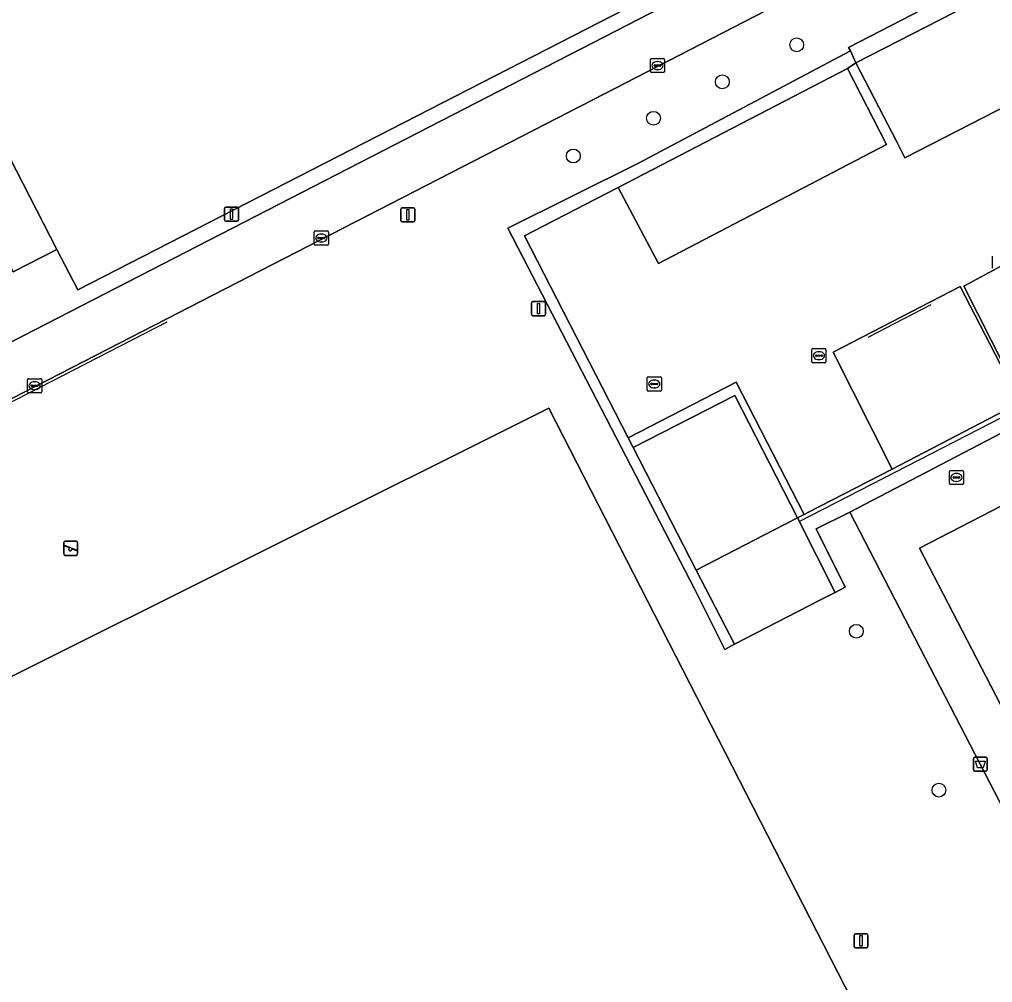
# Model space of a CAD drawing. Extents: x 158835 to 160077, y 386387 to 387778.
# Drawn here: x 159665 to 159734, y 387330.8 to 387399.1 of the extents above; entities that cross this region are included whole.
import ezdxf

# ---------------------------------------------------------------- set-up
doc = ezdxf.new("R2010")
doc.units = 0
for name, color, linetype in [('IMGEO_Afvalbak', 7, 'Continuous'), ('IMGEO_Boom', 7, 'Continuous'), ('IMGEO_Groenvoorziening', 7, 'Continuous'), ('IMGEO_Haag', 7, 'Continuous'), ('IMGEO_Hek', 7, 'Continuous'), ('IMGEO_Kolk', 7, 'Continuous'), ('IMGEO_Lichtmast', 7, 'Continuous'), ('IMGEO_Lijnafwatering', 7, 'Continuous'), ('IMGEO_Pand', 7, 'Continuous'), ('IMGEO_Rijbaan_lokaal_gesloten', 7, 'Continuous'), ('IMGEO_Rijbaan_lokaal_onverhard', 7, 'Continuous'), ('IMGEO_Rijbaan_lokaal_open', 7, 'Continuous'), ('IMGEO_Rioolput', 7, 'Continuous'), ('IMGEO_Speelvoorziening', 7, 'Continuous'), ('IMGEO_Voetpad_gesloten', 7, 'Continuous'), ('IMGEO_Voetpad_open', 7, 'Continuous')]:
    doc.layers.add(name, color=color, linetype=linetype)

msp = doc.modelspace()

# ---------------------------------------------------------------- linework, layer by layer
at = {"layer": 'IMGEO_Afvalbak'}
for p, q in [((159732.644, 387345.919), (159732.644, 387346.719)), ((159732.644, 387346.719), (159732.644, 387345.919)), ((159732.744, 387346.819), (159733.534, 387346.819)), ((159733.534, 387346.819), (159732.744, 387346.819)), ((159733.634, 387346.719), (159733.634, 387345.919)), ((159733.634, 387345.919), (159733.634, 387346.719)), ((159733.534, 387345.819), (159732.744, 387345.819)), ((159732.744, 387345.819), (159733.534, 387345.819))]:
    msp.add_line(p, q, dxfattribs=at)
msp.add_lwpolyline([(159732.787, 387346.533), (159733.491, 387346.533), (159733.342, 387346.063), (159732.936, 387346.063), (159732.787, 387346.533)], dxfattribs=at)
for centre, start, end in [((159732.744, 387346.719), 90, 180), ((159732.744, 387346.719), 90, 180), ((159733.534, 387346.719), 0, 90), ((159733.534, 387346.719), 360, 90), ((159732.744, 387345.919), 180, 270), ((159732.744, 387345.919), 180, 270), ((159733.534, 387345.919), 270, 0), ((159733.534, 387345.919), 270, 0)]:
    msp.add_arc(centre, 0.1, start, end, dxfattribs=at)
at = {"layer": 'IMGEO_Boom'}
for centre in [(159720.123, 387397.315), (159714.846, 387394.688), (159709.967, 387392.108), (159704.284, 387389.432), (159724.348, 387355.743), (159730.207, 387344.48)]:
    msp.add_circle(centre, 0.489, dxfattribs=at)
at = {"layer": 'IMGEO_Groenvoorziening'}
for points in [[(159635.331, 387438.07), (159638.355, 387439.623), (159634.334, 387447.502), (159680.952, 387471.272), (159680.971, 387471.209), (159681.006, 387471.095), (159716.148, 387489.228), (159718.91, 387484.265), (159723.199, 387486.46), (159719.646, 387493.39), (159628.525, 387446.043), (159643.217, 387417.533), (159664.437, 387376.249), (159750.933, 387420.751)], [(159753.042, 387428.248), (159725.498, 387481.975), (159723.943, 387481.181), (159751.682, 387425.938), (159730.211, 387414.915), (159731.68, 387412.046), (159708.425, 387403.51), (159709.813, 387400.82), (159669.14, 387379.939), (159667.668, 387382.805), (159664.569, 387381.214), (159635.331, 387438.07)], [(159744.741, 387413.566), (159706.436, 387393.805), (159705.658, 387393.406), (159687.137, 387383.892), (159632.72, 387355.943), (159686.128, 387249.715), (159722.612, 387179.431)], [(159740.148, 387332.784), (159733.139, 387346.319), (159723.885, 387364.193), (159721.493, 387362.997), (159723.559, 387358.876), (159722.852, 387358.497), (159721.761, 387357.957), (159715.702, 387354.815), (159715.02, 387354.455), (159712.898, 387358.701), (159699.645, 387384.325), (159708.908, 387388.922), (159723.926, 387396.878), (159723.802, 387397.136), (159746.978, 387409.095)]]:
    msp.add_lwpolyline(points, dxfattribs=at)
for points in [[(159723.943, 387481.181), (159721.08, 387479.72), (159732.619, 387457.296), (159697.337, 387439.219), (159697.376, 387439.142), (159650.755, 387415.326), (159646.442, 387429.405), (159644.163, 387428.242), (159638.355, 387439.623), (159635.331, 387438.07), (159664.569, 387381.214), (159667.668, 387382.805), (159651.375, 387414.54), (159664.922, 387421.501), (159710.981, 387445.157), (159723.275, 387421.205), (159726.217, 387422.712), (159730.211, 387414.915), (159751.682, 387425.938)], [(159708.526, 387368.768), (159708.169, 387369.463), (159700.822, 387383.765), (159705.801, 387386.345), (159707.467, 387387.208), (159709.284, 387388.15), (159723.731, 387395.636), (159724.315, 387396.032), (159723.926, 387396.878), (159708.908, 387388.922), (159699.645, 387384.325), (159712.898, 387358.701), (159715.02, 387354.455), (159715.702, 387354.815), (159712.988, 387360.083)], [(159770.707, 387388.476), (159770.301, 387389.371), (159770.223, 387389.543), (159765.923, 387387.325), (159742.502, 387375.246), (159735.954, 387371.95), (159726.881, 387367.224), (159720.912, 387364.156), (159720.651, 387364.022), (159720.185, 387363.782), (159722.852, 387358.497), (159723.559, 387358.876), (159721.493, 387362.997), (159723.885, 387364.193), (159735.76, 387370.365)], [(159708.169, 387369.463), (159708.526, 387368.768), (159715.724, 387372.466), (159720.185, 387363.782), (159720.651, 387364.022), (159715.833, 387373.399)], [(159688.234, 387252.116), (159748.05, 387282.726), (159702.539, 387371.551), (159642.617, 387341.638)], [(159748.05, 387282.726), (159688.234, 387252.116), (159642.617, 387341.638), (159702.539, 387371.551)]]:
    msp.add_lwpolyline(points, close=True, dxfattribs=at)
at = {"layer": 'IMGEO_Haag'}
for points in [[(159708.526, 387368.768), (159708.169, 387369.463), (159700.822, 387383.765), (159705.801, 387386.345), (159707.467, 387387.208), (159709.284, 387388.15), (159723.731, 387395.636), (159724.315, 387396.032), (159723.926, 387396.878), (159708.908, 387388.922), (159699.645, 387384.325), (159712.898, 387358.701), (159715.02, 387354.455), (159715.702, 387354.815), (159712.988, 387360.083)], [(159770.707, 387388.476), (159770.301, 387389.371), (159770.223, 387389.543), (159765.923, 387387.325), (159742.502, 387375.246), (159735.954, 387371.95), (159726.881, 387367.224), (159720.912, 387364.156), (159720.651, 387364.022), (159720.185, 387363.782), (159722.852, 387358.497), (159723.559, 387358.876), (159721.493, 387362.997), (159723.885, 387364.193), (159735.76, 387370.365)], [(159708.169, 387369.463), (159708.526, 387368.768), (159715.724, 387372.466), (159720.185, 387363.782), (159720.651, 387364.022), (159715.833, 387373.399)]]:
    msp.add_lwpolyline(points, close=True, dxfattribs=at)
at = {"layer": 'IMGEO_Hek'}
for points in [[(159723.731, 387395.636), (159724.315, 387396.032)], [(159709.284, 387388.15), (159723.731, 387395.636)], [(159707.467, 387387.208), (159709.284, 387388.15)], [(159705.801, 387386.345), (159707.467, 387387.208)], [(159712.988, 387360.083), (159708.526, 387368.768), (159708.169, 387369.463), (159700.822, 387383.765), (159705.801, 387386.345)], [(159764.322, 387386.129), (159720.318, 387363.519)], [(159675.472, 387377.654), (159653.24, 387366.234)]]:
    msp.add_lwpolyline(points, dxfattribs=at)
at = {"layer": 'IMGEO_Kolk'}
for p, q in [((159709.748, 387395.417), (159709.748, 387396.269)), ((159709.823, 387396.343), (159710.675, 387396.343)), ((159710.007, 387395.837), (159710.007, 387395.849)), ((159710.445, 387395.8), (159710.047, 387395.8)), ((159710.05, 387395.886), (159710.448, 387395.886)), ((159710.236, 387396.123), (159710.261, 387396.123)), ((159710.491, 387395.849), (159710.491, 387395.837)), ((159710.749, 387396.269), (159710.749, 387395.417)), ((159710.675, 387395.343), (159709.823, 387395.343)), ((159710.259, 387395.563), (159710.234, 387395.563)), ((159685.917, 387383.191), (159685.917, 387384.043)), ((159685.992, 387384.117), (159686.844, 387384.117)), ((159686.918, 387384.043), (159686.918, 387383.191)), ((159686.176, 387383.611), (159686.176, 387383.623)), ((159686.614, 387383.574), (159686.216, 387383.574)), ((159686.219, 387383.66), (159686.617, 387383.66)), ((159686.428, 387383.337), (159686.403, 387383.337)), ((159686.405, 387383.897), (159686.43, 387383.897)), ((159686.66, 387383.623), (159686.66, 387383.611)), ((159686.844, 387383.117), (159685.992, 387383.117)), ((159734.005, 387381.477), (159734.005, 387382.329)), ((159721.196, 387374.856), (159721.196, 387375.708)), ((159721.271, 387375.782), (159722.123, 387375.782)), ((159722.197, 387375.708), (159722.197, 387374.856)), ((159721.455, 387375.276), (159721.455, 387375.288)), ((159721.893, 387375.239), (159721.495, 387375.239)), ((159721.498, 387375.325), (159721.896, 387375.325)), ((159721.707, 387375.002), (159721.682, 387375.002)), ((159721.684, 387375.562), (159721.709, 387375.562)), ((159721.939, 387375.288), (159721.939, 387375.276)), ((159722.123, 387374.782), (159721.271, 387374.782)), ((159665.662, 387373.647), (159666.514, 387373.647)), ((159709.522, 387372.845), (159709.522, 387373.697)), ((159709.597, 387373.771), (159710.449, 387373.771)), ((159710.523, 387373.697), (159710.523, 387372.845)), ((159665.587, 387372.721), (159665.587, 387373.573)), ((159665.846, 387373.141), (159665.846, 387373.153)), ((159666.284, 387373.104), (159665.886, 387373.104)), ((159665.889, 387373.19), (159666.287, 387373.19)), ((159666.075, 387373.427), (159666.1, 387373.427)), ((159666.33, 387373.153), (159666.33, 387373.141)), ((159666.588, 387373.573), (159666.588, 387372.721)), ((159709.781, 387373.265), (159709.781, 387373.277)), ((159710.219, 387373.228), (159709.821, 387373.228)), ((159709.824, 387373.314), (159710.222, 387373.314)), ((159710.033, 387372.991), (159710.008, 387372.991)), ((159710.01, 387373.551), (159710.035, 387373.551)), ((159710.265, 387373.277), (159710.265, 387373.265)), ((159666.514, 387372.647), (159665.662, 387372.647)), ((159666.098, 387372.867), (159666.073, 387372.867)), ((159710.449, 387372.771), (159709.597, 387372.771))]:
    msp.add_line(p, q, dxfattribs=at)
for points in [[(159709.748, 387395.417), (159709.748, 387396.269)], [(159709.823, 387396.343), (159710.675, 387396.343)], [(159710.749, 387396.269), (159710.749, 387395.417)], [(159710.675, 387395.343), (159709.823, 387395.343)], [(159685.917, 387383.191), (159685.917, 387384.043)], [(159685.992, 387384.117), (159686.844, 387384.117)], [(159686.918, 387384.043), (159686.918, 387383.191)], [(159686.844, 387383.117), (159685.992, 387383.117)], [(159734.005, 387381.477), (159734.005, 387382.329)], [(159721.196, 387374.856), (159721.196, 387375.708)], [(159721.271, 387375.782), (159722.123, 387375.782)], [(159722.197, 387375.708), (159722.197, 387374.856)], [(159722.123, 387374.782), (159721.271, 387374.782)], [(159665.662, 387373.647), (159666.514, 387373.647)], [(159709.522, 387372.845), (159709.522, 387373.697)], [(159709.597, 387373.771), (159710.449, 387373.771)], [(159710.523, 387373.697), (159710.523, 387372.845)], [(159665.587, 387372.721), (159665.587, 387373.573)], [(159666.588, 387373.573), (159666.588, 387372.721)], [(159666.514, 387372.647), (159665.662, 387372.647)], [(159710.449, 387372.771), (159709.597, 387372.771)]]:
    msp.add_lwpolyline(points, dxfattribs=at)
for centre, radius, start, end in [((159709.825, 387396.267), 0.0765, 91.55205, 178.44795), ((159709.825, 387396.267), 0.0765, 91.55205, 178.44795), ((159710.047, 387395.846), 0.0403, 85.87752, 175.75265), ((159710.044, 387395.836), 0.0366, 178.93798, 274.71019), ((159710.448, 387395.843), 0.043, 264.86636, 352.45326), ((159710.452, 387395.848), 0.0386, 1.73085, 96.63898), ((159710.673, 387396.267), 0.0765, 1.55205, 88.44795), ((159710.673, 387396.267), 0.0765, 1.55205, 88.44795), ((159709.825, 387395.419), 0.0765, 181.55205, 268.44795), ((159709.825, 387395.419), 0.0765, 181.55205, 268.44795), ((159710.673, 387395.419), 0.0765, 271.55205, 358.44795), ((159710.673, 387395.419), 0.0765, 271.55205, 358.44795), ((159685.994, 387384.041), 0.0765, 91.55205, 178.44795), ((159685.994, 387384.041), 0.0765, 91.55205, 178.44795), ((159686.842, 387384.041), 0.0765, 1.55205, 88.44795), ((159686.842, 387384.041), 0.0765, 1.55205, 88.44795), ((159686.216, 387383.62), 0.0403, 85.87752, 175.75265), ((159686.213, 387383.61), 0.0366, 178.93798, 274.71019), ((159686.617, 387383.617), 0.043, 264.86636, 352.45326), ((159686.621, 387383.622), 0.0386, 1.73085, 96.63898), ((159685.994, 387383.193), 0.0765, 181.55205, 268.44795), ((159685.994, 387383.193), 0.0765, 181.55205, 268.44795), ((159686.842, 387383.193), 0.0765, 271.55205, 358.44795), ((159686.842, 387383.193), 0.0765, 271.55205, 358.44795), ((159721.273, 387375.706), 0.0765, 91.55205, 178.44795), ((159721.273, 387375.706), 0.0765, 91.55205, 178.44795), ((159722.121, 387375.706), 0.0765, 1.55205, 88.44795), ((159722.121, 387375.706), 0.0765, 1.55205, 88.44795), ((159721.495, 387375.285), 0.0403, 85.87752, 175.75265), ((159721.492, 387375.275), 0.0366, 178.93798, 274.71019), ((159721.896, 387375.282), 0.043, 264.86636, 352.45326), ((159721.9, 387375.287), 0.0386, 1.73085, 96.63898), ((159721.273, 387374.858), 0.0765, 181.55205, 268.44795), ((159721.273, 387374.858), 0.0765, 181.55205, 268.44795), ((159722.121, 387374.858), 0.0765, 271.55205, 358.44795), ((159722.121, 387374.858), 0.0765, 271.55205, 358.44795), ((159665.664, 387373.571), 0.0765, 91.55205, 178.44795), ((159665.664, 387373.571), 0.0765, 91.55205, 178.44795), ((159666.512, 387373.571), 0.0765, 1.55205, 88.44795), ((159666.512, 387373.571), 0.0765, 1.55205, 88.44795), ((159709.599, 387373.695), 0.0765, 91.55205, 178.44795), ((159709.599, 387373.695), 0.0765, 91.55205, 178.44795), ((159710.447, 387373.695), 0.0765, 1.55205, 88.44795), ((159710.447, 387373.695), 0.0765, 1.55205, 88.44795), ((159665.886, 387373.15), 0.0403, 85.87752, 175.75265), ((159665.883, 387373.14), 0.0366, 178.93798, 274.71019), ((159666.287, 387373.147), 0.043, 264.86636, 352.45326), ((159666.291, 387373.152), 0.0386, 1.73085, 96.63898), ((159709.821, 387373.274), 0.0403, 85.87752, 175.75265), ((159709.818, 387373.264), 0.0366, 178.93798, 274.71019), ((159710.222, 387373.271), 0.043, 264.86636, 352.45326), ((159710.226, 387373.276), 0.0386, 1.73085, 96.63898), ((159665.664, 387372.723), 0.0765, 181.55205, 268.44795), ((159665.664, 387372.723), 0.0765, 181.55205, 268.44795), ((159666.512, 387372.723), 0.0765, 271.55205, 358.44795), ((159666.512, 387372.723), 0.0765, 271.55205, 358.44795), ((159709.599, 387372.847), 0.0765, 181.55205, 268.44795), ((159709.599, 387372.847), 0.0765, 181.55205, 268.44795), ((159710.447, 387372.847), 0.0765, 271.55205, 358.44795), ((159710.447, 387372.847), 0.0765, 271.55205, 358.44795)]:
    msp.add_arc(centre, radius, start, end, dxfattribs=at)
for centre, major_axis, ratio, start_param, end_param in [((159710.235, 387395.843), (-0.387, 0.002), 0.722429, 4.712389, 7.853982), ((159710.26, 387395.843), (-0.39, 0.002), 0.717154, 1.570796, 4.712389), ((159686.404, 387383.617), (-0.387, 0.002), 0.722429, 4.712389, 7.853982), ((159686.429, 387383.617), (-0.39, 0.002), 0.717154, 1.570796, 4.712389), ((159721.683, 387375.282), (-0.387, 0.002), 0.722429, 4.712389, 7.853982), ((159721.708, 387375.282), (-0.39, 0.002), 0.717154, 1.570796, 4.712389), ((159666.074, 387373.147), (-0.387, 0.002), 0.722429, 4.712389, 7.853982), ((159666.099, 387373.147), (-0.39, 0.002), 0.717154, 1.570796, 4.712389), ((159710.009, 387373.271), (-0.387, 0.002), 0.722429, 4.712389, 7.853982), ((159710.034, 387373.271), (-0.39, 0.002), 0.717154, 1.570796, 4.712389)]:
    msp.add_ellipse(centre, major_axis=major_axis, ratio=ratio, start_param=start_param, end_param=end_param, dxfattribs=at)
at = {"layer": 'IMGEO_Lichtmast'}
for p, q in [((159679.55, 387384.91), (159679.55, 387385.71)), ((159679.55, 387385.71), (159679.55, 387384.91)), ((159679.65, 387385.81), (159680.44, 387385.81)), ((159680.44, 387385.81), (159679.65, 387385.81)), ((159680.54, 387385.71), (159680.54, 387384.91)), ((159680.54, 387384.91), (159680.54, 387385.71)), ((159692.054, 387384.858), (159692.054, 387385.658)), ((159692.054, 387385.658), (159692.054, 387384.858)), ((159692.154, 387385.758), (159692.944, 387385.758)), ((159692.944, 387385.758), (159692.154, 387385.758)), ((159693.044, 387385.658), (159693.044, 387384.858)), ((159693.044, 387384.858), (159693.044, 387385.658)), ((159680.44, 387384.81), (159679.65, 387384.81)), ((159679.65, 387384.81), (159680.44, 387384.81)), ((159692.944, 387384.758), (159692.154, 387384.758)), ((159692.154, 387384.758), (159692.944, 387384.758)), ((159701.32, 387378.212), (159701.32, 387379.012)), ((159701.32, 387379.012), (159701.32, 387378.212)), ((159701.42, 387379.112), (159702.21, 387379.112)), ((159702.21, 387379.112), (159701.42, 387379.112)), ((159702.31, 387379.012), (159702.31, 387378.212)), ((159702.31, 387378.212), (159702.31, 387379.012)), ((159702.21, 387378.112), (159701.42, 387378.112)), ((159701.42, 387378.112), (159702.21, 387378.112)), ((159724.283, 387334.299), (159725.073, 387334.299)), ((159725.073, 387334.299), (159724.283, 387334.299)), ((159724.183, 387333.399), (159724.183, 387334.199)), ((159724.183, 387334.199), (159724.183, 387333.399)), ((159725.173, 387334.199), (159725.173, 387333.399)), ((159725.173, 387333.399), (159725.173, 387334.199)), ((159725.073, 387333.299), (159724.283, 387333.299)), ((159724.283, 387333.299), (159725.073, 387333.299))]:
    msp.add_line(p, q, dxfattribs=at)
for points in [[(159679.97, 387385.685), (159680.12, 387385.685), (159680.12, 387384.935), (159679.97, 387384.935), (159679.97, 387385.685)], [(159692.474, 387385.633), (159692.624, 387385.633), (159692.624, 387384.883), (159692.474, 387384.883), (159692.474, 387385.633)], [(159701.74, 387378.987), (159701.89, 387378.987), (159701.89, 387378.237), (159701.74, 387378.237), (159701.74, 387378.987)], [(159724.603, 387334.174), (159724.753, 387334.174), (159724.753, 387333.424), (159724.603, 387333.424), (159724.603, 387334.174)]]:
    msp.add_lwpolyline(points, dxfattribs=at)
for centre, start, end in [((159679.65, 387385.71), 90, 180), ((159679.65, 387385.71), 90, 180), ((159680.44, 387385.71), 0, 90), ((159680.44, 387385.71), 360, 90), ((159692.154, 387385.658), 90, 180), ((159692.154, 387385.658), 90, 180), ((159692.944, 387385.658), 0, 90), ((159692.944, 387385.658), 360, 90), ((159679.65, 387384.91), 180, 270), ((159679.65, 387384.91), 180, 270), ((159680.44, 387384.91), 270, 0), ((159680.44, 387384.91), 270, 0), ((159692.154, 387384.858), 180, 270), ((159692.154, 387384.858), 180, 270), ((159692.944, 387384.858), 270, 0), ((159692.944, 387384.858), 270, 0), ((159701.42, 387379.012), 90, 180), ((159701.42, 387379.012), 90, 180), ((159702.21, 387379.012), 0, 90), ((159702.21, 387379.012), 360, 90), ((159701.42, 387378.212), 180, 270), ((159701.42, 387378.212), 180, 270), ((159702.21, 387378.212), 270, 0), ((159702.21, 387378.212), 270, 0), ((159724.283, 387334.199), 90, 180), ((159724.283, 387334.199), 90, 180), ((159725.073, 387334.199), 0, 90), ((159725.073, 387334.199), 360, 90), ((159724.283, 387333.399), 180, 270), ((159724.283, 387333.399), 180, 270), ((159725.073, 387333.399), 270, 0), ((159725.073, 387333.399), 270, 0)]:
    msp.add_arc(centre, 0.1, start, end, dxfattribs=at)
at = {"layer": 'IMGEO_Lijnafwatering'}
msp.add_lwpolyline([(159729.641, 387378.892), (159725.166, 387376.574)], dxfattribs=at)
at = {"layer": 'IMGEO_Pand'}
for points in [[(159730.211, 387414.915), (159726.217, 387422.712), (159723.275, 387421.205), (159710.981, 387445.157), (159664.922, 387421.501), (159651.375, 387414.54), (159667.668, 387382.805), (159669.14, 387379.939), (159709.813, 387400.82), (159708.425, 387403.51), (159731.68, 387412.046)], [(159756.735, 387404.159), (159756.635, 387404.352), (159753.265, 387410.88), (159724.315, 387396.032), (159727.237, 387390.385), (159727.795, 387389.306), (159746.364, 387398.836), (159752.56, 387402.016)], [(159728.831, 387361.625), (159742.997, 387334.264), (159750.271, 387338.044), (159736.118, 387365.399)]]:
    msp.add_lwpolyline(points, close=True, dxfattribs=at)
at = {"layer": 'IMGEO_Rijbaan_lokaal_gesloten'}
msp.add_lwpolyline([(159735.879, 387372.506), (159738.911, 387374.082), (159734.952, 387381.801), (159731.963, 387380.194)], close=True, dxfattribs=at)
at = {"layer": 'IMGEO_Rijbaan_lokaal_onverhard'}
for points in [[(159708.526, 387368.768), (159712.988, 387360.083), (159718.528, 387362.931), (159720.185, 387363.782), (159715.724, 387372.466)], [(159720.185, 387363.782), (159718.528, 387362.931), (159712.988, 387360.083), (159715.702, 387354.815), (159721.761, 387357.957), (159722.852, 387358.497)]]:
    msp.add_lwpolyline(points, close=True, dxfattribs=at)
at = {"layer": 'IMGEO_Rijbaan_lokaal_open'}
for points in [[(159750.933, 387420.751), (159664.437, 387376.249), (159663.338, 387375.684), (159611.506, 387349.049), (159609.967, 387349.169), (159616.436, 387336.307), (159616.496, 387336.288)], [(159620.945, 387349.895), (159632.72, 387355.943), (159687.137, 387383.892), (159705.658, 387393.406), (159706.436, 387393.805), (159744.741, 387413.566), (159749.216, 387415.749), (159750.952, 387416.595), (159751.232, 387416.713)], [(159746.364, 387398.836), (159727.795, 387389.306), (159727.237, 387390.385), (159724.315, 387396.032), (159723.731, 387395.636), (159726.491, 387390.259), (159710.311, 387381.809), (159707.467, 387387.208), (159705.801, 387386.345), (159700.822, 387383.765), (159708.169, 387369.463), (159715.833, 387373.399), (159720.651, 387364.022), (159720.912, 387364.156), (159726.881, 387367.224), (159722.702, 387375.526), (159731.706, 387380.178), (159735.954, 387371.95)]]:
    msp.add_lwpolyline(points, dxfattribs=at)
for points in [[(159723.731, 387395.636), (159709.284, 387388.15), (159707.467, 387387.208), (159710.311, 387381.809), (159726.491, 387390.259)], [(159738.911, 387374.082), (159735.879, 387372.506), (159731.963, 387380.194), (159734.952, 387381.801)]]:
    msp.add_lwpolyline(points, close=True, dxfattribs=at)
at = {"layer": 'IMGEO_Rioolput'}
for p, q in [((159730.943, 387366.218), (159730.943, 387367.07)), ((159731.018, 387367.144), (159731.87, 387367.144)), ((159731.431, 387366.924), (159731.456, 387366.924)), ((159731.944, 387367.07), (159731.944, 387366.218)), ((159731.87, 387366.144), (159731.018, 387366.144)), ((159731.202, 387366.638), (159731.202, 387366.65)), ((159731.64, 387366.601), (159731.242, 387366.601)), ((159731.245, 387366.687), (159731.643, 387366.687)), ((159731.454, 387366.364), (159731.429, 387366.364)), ((159731.686, 387366.65), (159731.686, 387366.638))]:
    msp.add_line(p, q, dxfattribs=at)
for points in [[(159730.943, 387366.218), (159730.943, 387367.07)], [(159731.018, 387367.144), (159731.87, 387367.144)], [(159731.944, 387367.07), (159731.944, 387366.218)], [(159731.87, 387366.144), (159731.018, 387366.144)]]:
    msp.add_lwpolyline(points, dxfattribs=at)
for centre, radius, start, end in [((159731.02, 387367.068), 0.0765, 91.55205, 178.44795), ((159731.02, 387367.068), 0.0765, 91.55205, 178.44795), ((159731.868, 387367.068), 0.0765, 1.55205, 88.44795), ((159731.868, 387367.068), 0.0765, 1.55205, 88.44795), ((159731.02, 387366.22), 0.0765, 181.55205, 268.44795), ((159731.02, 387366.22), 0.0765, 181.55205, 268.44795), ((159731.242, 387366.647), 0.0403, 85.87752, 175.75265), ((159731.239, 387366.637), 0.0366, 178.93798, 274.71019), ((159731.643, 387366.644), 0.043, 264.86636, 352.45326), ((159731.647, 387366.649), 0.0386, 1.73085, 96.63898), ((159731.868, 387366.22), 0.0765, 271.55205, 358.44795), ((159731.868, 387366.22), 0.0765, 271.55205, 358.44795)]:
    msp.add_arc(centre, radius, start, end, dxfattribs=at)
for centre, major_axis, ratio, start_param, end_param in [((159731.43, 387366.644), (-0.387, 0.002), 0.722429, 4.712389, 7.853982), ((159731.455, 387366.644), (-0.39, 0.002), 0.717154, 1.570796, 4.712389)]:
    msp.add_ellipse(centre, major_axis=major_axis, ratio=ratio, start_param=start_param, end_param=end_param, dxfattribs=at)
at = {"layer": 'IMGEO_Speelvoorziening'}
for p, q in [((159668.148, 387361.223), (159668.148, 387362.023)), ((159668.148, 387362.023), (159668.148, 387361.223)), ((159668.248, 387362.123), (159669.038, 387362.123)), ((159669.038, 387362.123), (159668.248, 387362.123)), ((159669.138, 387362.023), (159669.138, 387361.223)), ((159669.138, 387361.223), (159669.138, 387362.023)), ((159668.531, 387361.651), (159668.192, 387361.788)), ((159668.217, 387361.848), (159669.093, 387361.495)), ((159669.069, 387361.435), (159668.729, 387361.572)), ((159669.038, 387361.123), (159668.248, 387361.123)), ((159668.248, 387361.123), (159669.038, 387361.123))]:
    msp.add_line(p, q, dxfattribs=at)
for centre, radius, start, end in [((159668.248, 387362.023), 0.1, 90, 180), ((159668.248, 387362.023), 0.1, 90, 180), ((159669.038, 387362.023), 0.1, 0, 90), ((159669.038, 387362.023), 0.1, 360, 90), ((159668.248, 387361.223), 0.1, 180, 270), ((159668.248, 387361.223), 0.1, 180, 270), ((159668.205, 387361.818), 0.0327, 68.07798, 248.07798), ((159668.61, 387361.561), 0.12, 130.99278, 5.16318), ((159669.038, 387361.223), 0.1, 270, 0), ((159669.038, 387361.223), 0.1, 270, 0), ((159669.081, 387361.465), 0.0327, 248.07798, 68.07798)]:
    msp.add_arc(centre, radius, start, end, dxfattribs=at)
at = {"layer": 'IMGEO_Voetpad_gesloten'}
msp.add_lwpolyline([(159726.881, 387367.224), (159735.954, 387371.95), (159731.706, 387380.178), (159722.702, 387375.526)], close=True, dxfattribs=at)
at = {"layer": 'IMGEO_Voetpad_open'}
for points in [[(159753.265, 387410.88), (159756.635, 387404.352), (159757.212, 387404.651), (159757.884, 387403.346), (159758.744, 387403.78), (159754.109, 387412.748), (159751.436, 387411.392), (159749.216, 387415.749), (159744.741, 387413.566), (159746.978, 387409.095), (159723.802, 387397.136), (159723.926, 387396.878), (159724.315, 387396.032)], [(159728.831, 387361.625), (159736.118, 387365.399), (159750.271, 387338.044), (159742.997, 387334.264)]]:
    msp.add_lwpolyline(points, close=True, dxfattribs=at)
msp.add_lwpolyline([(159735.76, 387370.365), (159723.885, 387364.193), (159733.139, 387346.319), (159740.148, 387332.784)], dxfattribs=at)

doc.saveas('drawing.dxf')
